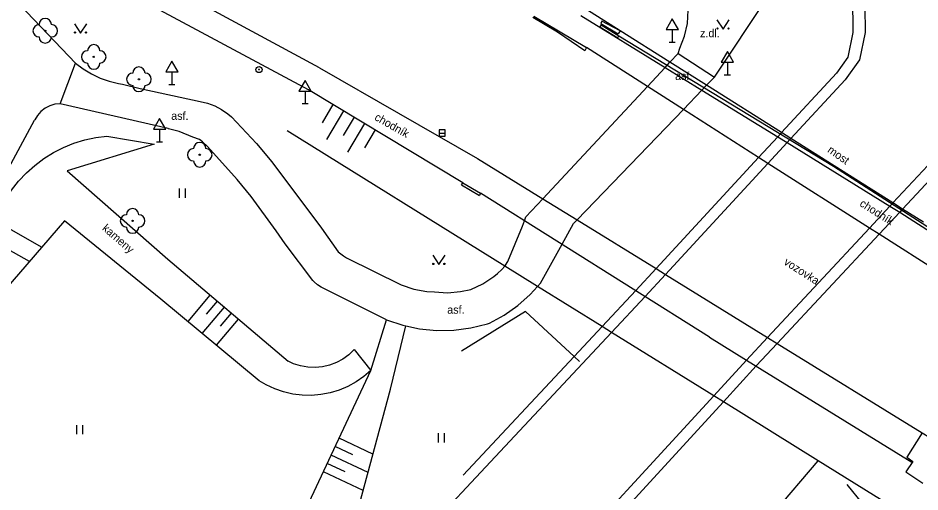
# Model space of a CAD drawing. Extents: x -538441 to -536770, y -1181008 to -1179809.
# Drawn here: x -538048.4 to -537975.1, y -1180360 to -1180321.6 of the extents above; entities that cross this region are included whole.
import ezdxf

# ---------------------------------------------------------------- set-up
doc = ezdxf.new("R2010")
doc.units = 0
for name, color, linetype in [('Vrstva 10', 7, 'Continuous'), ('Vrstva 11', 7, 'Continuous'), ('Vrstva 14', 7, 'Continuous'), ('Vrstva 15', 7, 'Continuous'), ('Vrstva 22', 7, 'Continuous'), ('Vrstva 25', 7, 'Continuous'), ('Vrstva 27', 7, 'Continuous'), ('Vrstva 34', 7, 'Continuous'), ('Vrstva 36', 7, 'Continuous'), ('Vrstva 40', 7, 'Continuous'), ('Vrstva 7', 7, 'Continuous'), ('Vrstva 9', 7, 'Continuous')]:
    doc.layers.add(name, color=color, linetype=linetype)

msp = doc.modelspace()

# ---------------------------------------------------------------- linework, layer by layer
at = {"layer": 'Vrstva 10'}
for p, q in [((-538023.85, -1180325.602), (-538044.72, -1180314.31)), ((-537980.57, -1180318.039), (-537980.52, -1180322.742)), ((-537991.778, -1180326.348), (-537987.032, -1180319.247)), ((-537999.433, -1180322.587), (-538000.91, -1180321.81)), ((-538000.983, -1180322.101), (-538001.09, -1180322.258)), ((-538001.09, -1180322.258), (-537999.63, -1180323.165)), ((-538000.983, -1180322.101), (-537999.53, -1180323)), ((-537999.433, -1180322.587), (-537999.59, -1180322.85)), ((-537980.52, -1180322.742), (-537980.928, -1180324.734)), ((-537999.63, -1180323.165), (-537999.53, -1180323)), ((-537994.732, -1180324.44), (-537994.576, -1180324.011)), ((-537995.385, -1180325.141), (-537994.732, -1180324.44)), ((-537994.732, -1180324.44), (-537991.778, -1180326.348)), ((-537980.928, -1180324.734), (-537981.87, -1180326.031)), ((-538023.85, -1180325.602), (-538011.03, -1180332.961)), ((-537991.778, -1180326.348), (-537992.414, -1180327.015)), ((-537981.87, -1180326.031), (-537986.322, -1180330.859)), ((-538005.714, -1180336.237), (-537997.219, -1180327.111)), ((-538002.938, -1180337.948), (-537994.3, -1180328.974)), ((-537986.635, -1180331.198), (-537985.873, -1180331.668)), ((-537985.566, -1180331.336), (-537986.322, -1180330.859)), ((-537977.275, -1180336.566), (-537985.566, -1180331.336)), ((-538030.556, -1180334.668), (-538032.957, -1180331.978)), ((-537985.873, -1180331.668), (-537977.514, -1180336.822)), ((-537988.186, -1180332.877), (-537996.521, -1180341.902)), ((-537987.432, -1180333.357), (-537988.186, -1180332.877)), ((-538027.727, -1180333.235), (-538023.696, -1180338.618)), ((-537979.178, -1180338.608), (-537987.432, -1180333.357)), ((-538012.33, -1180335.102), (-538012.21, -1180334.938)), ((-538012.33, -1180335.102), (-538010.865, -1180335.977)), ((-538012.21, -1180334.938), (-538010.77, -1180335.773)), ((-538010.77, -1180335.773), (-538010.865, -1180335.977)), ((-538007.084, -1180337.708), (-538005.714, -1180336.237)), ((-537977.514, -1180336.822), (-537976.721, -1180337.311)), ((-537976.721, -1180337.311), (-537963.851, -1180345.57)), ((-538007.195, -1180338.013), (-538007.084, -1180337.708)), ((-538003.22, -1180338.241), (-538002.938, -1180337.948)), ((-538023.696, -1180338.618), (-538022.339, -1180340.525)), ((-538004.154, -1180339.907), (-538003.22, -1180338.241)), ((-537978.395, -1180339.106), (-537979.178, -1180338.608)), ((-537978.395, -1180339.106), (-537986.666, -1180347.976)), ((-537962.23, -1180349.391), (-537978.395, -1180339.106)), ((-538005.909, -1180343.072), (-538004.154, -1180339.907)), ((-538021.653, -1180341.027), (-538017.219, -1180343.208)), ((-537996.521, -1180341.902), (-537998.171, -1180343.688)), ((-537996.521, -1180341.902), (-537995.757, -1180342.373)), ((-537995.757, -1180342.373), (-537987.454, -1180347.49)), ((-538018.419, -1180346.045), (-538023.715, -1180343.401)), ((-537998.171, -1180343.688), (-538000.9, -1180346.604)), ((-537987.454, -1180347.49), (-537986.666, -1180347.976)), ((-537986.666, -1180347.976), (-537988.372, -1180349.805)), ((-537991.046, -1180352.717), (-537988.372, -1180349.805))]:
    msp.add_line(p, q, dxfattribs=at)
for points in [[(-537994.576, -1180324.011), (-537994.195, -1180323.021), (-537993.968, -1180321.986), (-537993.898, -1180320.928), (-537993.988, -1180319.872), (-537994.236, -1180318.841), (-537994.636, -1180317.859), (-537995.179, -1180316.948), (-537995.488, -1180316.542)], [(-537986.322, -1180330.859), (-537992.414, -1180327.015), (-537995.385, -1180325.141), (-537999.433, -1180322.587), (-538002.306, -1180320.774)], [(-538002.162, -1180323.956), (-538002.3, -1180324.22), (-538004.52, -1180322.71), (-538006.53, -1180321.52)], [(-538002.617, -1180321.344), (-537995.776, -1180325.562), (-537992.788, -1180327.404), (-537986.635, -1180331.198)], [(-538000.91, -1180321.81), (-538001.01, -1180322), (-537999.59, -1180322.85)], [(-537988.186, -1180332.877), (-537994.3, -1180328.974), (-537997.219, -1180327.111), (-538002.162, -1180323.956)], [(-537997.219, -1180327.111), (-537995.776, -1180325.562), (-537995.385, -1180325.141)], [(-537994.3, -1180328.974), (-537992.788, -1180327.404), (-537992.414, -1180327.015)], [(-538033.556, -1180328.319), (-538032.951, -1180328.461), (-538032.369, -1180328.68), (-538031.82, -1180328.972), (-538031.313, -1180329.331), (-538031.021, -1180329.588)], [(-538031.021, -1180329.588), (-538028.968, -1180331.745), (-538027.727, -1180333.235)], [(-537986.322, -1180330.859), (-537986.409, -1180330.953), (-537986.635, -1180331.198), (-537988.186, -1180332.877)], [(-538011.03, -1180332.961), (-538005.714, -1180336.237), (-538002.938, -1180337.948), (-537996.521, -1180341.902)], [(-537973.492, -1180333.844), (-537976.489, -1180337.062), (-537976.562, -1180337.141)], [(-538027.375, -1180338.821), (-538029.421, -1180336.048), (-538030.556, -1180334.668)], [(-537974.779, -1180338.141), (-537976.489, -1180337.062), (-537977.275, -1180336.566)], [(-537976.562, -1180337.141), (-537976.721, -1180337.311), (-537978.395, -1180339.106)], [(-538008.569, -1180341.314), (-538007.357, -1180338.461), (-538007.195, -1180338.013)], [(-538024.4, -1180342.868), (-538026.637, -1180339.895), (-538027.375, -1180338.821)], [(-538022.339, -1180340.525), (-538021.901, -1180340.871), (-538021.653, -1180341.027)], [(-538009.41, -1180342.302), (-538009.049, -1180341.984), (-538008.814, -1180341.694), (-538008.746, -1180341.61), (-538008.569, -1180341.314)], [(-538011.577, -1180343.584), (-538010.597, -1180343.129), (-538009.696, -1180342.534), (-538009.41, -1180342.302)], [(-538023.715, -1180343.401), (-538024.032, -1180343.225), (-538024.304, -1180342.985), (-538024.4, -1180342.868)], [(-538017.219, -1180343.208), (-538016.198, -1180343.557), (-538015.136, -1180343.751), (-538014.526, -1180343.791)], [(-538010.047, -1180346.321), (-538008.854, -1180345.679), (-538007.745, -1180344.902), (-538006.735, -1180343.999), (-538006.152, -1180343.345), (-538005.909, -1180343.072)], [(-538014.526, -1180343.791), (-538013.468, -1180343.861), (-538012.411, -1180343.771), (-538011.577, -1180343.584)], [(-538018.419, -1180346.045), (-538017.099, -1180346.493), (-538016.838, -1180346.549), (-538015.737, -1180346.787), (-538014.349, -1180346.924), (-538012.956, -1180346.9), (-538011.574, -1180346.717), (-538010.222, -1180346.377), (-538010.047, -1180346.321)], [(-538000.9, -1180346.604), (-538003.171, -1180349.031), (-538012.195, -1180358.672)], [(-537986.666, -1180347.976), (-537974.901, -1180355.226), (-537972.41, -1180356.761)], [(-538028.26, -1180396.92), (-538006.062, -1180369.07), (-538005.97, -1180368.97), (-537991.046, -1180352.717)]]:
    msp.add_lwpolyline(points, dxfattribs=at)
at = {"layer": 'Vrstva 11'}
for p, q in [((-538024.75, -1180327.383), (-538046.15, -1180315.91)), ((-538043.68, -1180325.21), (-538048.766, -1180319.875)), ((-538006.446, -1180321.409), (-538002.162, -1180323.956)), ((-538044.93, -1180328.52), (-538043.68, -1180325.21)), ((-538012.21, -1180334.938), (-538024.75, -1180327.383)), ((-538036.15, -1180330.534), (-538044.93, -1180328.52)), ((-538049.11, -1180333.72), (-538047.01, -1180329.86)), ((-538037.3, -1180331.79), (-538044.36, -1180333.95)), ((-538044.36, -1180333.95), (-538036.19, -1180341.14)), ((-538044.58, -1180338.01), (-538051.75, -1180346.33)), ((-538036.74, -1180344.37), (-538044.58, -1180338.01)), ((-538036.19, -1180341.14), (-538026.41, -1180349.42)), ((-538028.75, -1180351), (-538036.74, -1180344.37)), ((-538021.04, -1180348.48), (-538019.68, -1180350.17))]:
    msp.add_line(p, q, dxfattribs=at)
for points in [[(-538043.68, -1180325.21), (-538043.056, -1180325.683), (-538042.387, -1180326.09), (-538041.68, -1180326.427), (-538040.942, -1180326.69), (-538040.181, -1180326.876), (-538039.863, -1180326.93)], [(-538039.863, -1180326.93), (-538038.419, -1180327.281), (-538033.556, -1180328.319)], [(-538044.93, -1180328.52), (-538045.357, -1180328.562), (-538045.768, -1180328.683), (-538046.151, -1180328.878), (-538046.49, -1180329.14), (-538046.775, -1180329.461), (-538046.995, -1180329.829), (-538047.01, -1180329.86)], [(-538032.957, -1180331.978), (-538033.366, -1180331.612), (-538033.615, -1180331.43), (-538034.15, -1180331.22), (-538035.26, -1180330.761), (-538036.12, -1180330.54), (-538036.15, -1180330.534)], [(-538049.37, -1180336.3), (-538048.869, -1180335.529), (-538048.302, -1180334.805), (-538047.675, -1180334.133), (-538046.991, -1180333.518), (-538046.257, -1180332.965), (-538045.478, -1180332.477), (-538044.659, -1180332.059), (-538043.807, -1180331.714), (-538042.928, -1180331.444), (-538042.029, -1180331.252)], [(-538042.029, -1180331.252), (-538041.14, -1180331.14), (-538037.3, -1180331.79)], [(-538021.04, -1180348.48), (-538021.471, -1180348.893), (-538021.954, -1180349.245), (-538022.479, -1180349.529), (-538023.037, -1180349.74), (-538023.619, -1180349.875), (-538024.213, -1180349.931), (-538024.81, -1180349.907), (-538025.398, -1180349.804), (-538025.967, -1180349.623), (-538026.41, -1180349.42)], [(-538019.68, -1180350.17), (-538020.259, -1180350.669), (-538020.888, -1180351.105), (-538021.558, -1180351.473), (-538022.263, -1180351.769), (-538022.995, -1180351.989), (-538023.746, -1180352.132), (-538024.508, -1180352.196), (-538025.273, -1180352.18), (-538026.031, -1180352.084), (-538026.776, -1180351.91), (-538027.498, -1180351.658), (-538028.19, -1180351.333), (-538028.75, -1180351)], [(-537974.901, -1180355.226), (-537976.15, -1180357.2), (-537975.67, -1180357.56), (-537976.23, -1180358.41), (-537974.84, -1180359.31)]]:
    msp.add_lwpolyline(points, dxfattribs=at)
at = {"layer": 'Vrstva 14'}
for p, q in [((-537979.53, -1180322.727), (-537979.98, -1180324.938)), ((-537979.98, -1180324.938), (-537981.16, -1180326.563)), ((-537981.16, -1180326.563), (-537985.566, -1180331.336)), ((-537987.432, -1180333.357), (-537995.757, -1180342.373)), ((-537979.178, -1180338.608), (-537987.454, -1180347.49)), ((-537995.757, -1180342.373), (-537997.411, -1180344.164)), ((-537997.411, -1180344.164), (-538000.137, -1180347.077)), ((-538019.68, -1180350.17), (-538018.419, -1180346.045)), ((-538018.1, -1180351.7), (-538016.838, -1180346.549)), ((-538000.137, -1180347.077), (-538011.55, -1180359.27)), ((-537987.454, -1180347.49), (-537989.16, -1180349.32)), ((-537989.16, -1180349.32), (-537991.832, -1180352.23)), ((-538025.75, -1180363.08), (-538019.68, -1180350.17)), ((-538021.96, -1180366.07), (-538018.1, -1180351.7)), ((-537987.86, -1180362.79), (-537983.342, -1180357.497))]:
    msp.add_line(p, q, dxfattribs=at)
for points in [[(-537979.57, -1180318.031), (-537979.548, -1180320.63), (-537979.53, -1180322.727)], [(-537985.566, -1180331.336), (-537985.646, -1180331.422), (-537985.873, -1180331.668), (-537987.432, -1180333.357)], [(-537974.04, -1180333.102), (-537977.275, -1180336.566), (-537977.345, -1180336.641)], [(-537977.345, -1180336.641), (-537977.514, -1180336.822), (-537979.178, -1180338.608)], [(-537991.832, -1180352.23), (-538006.245, -1180367.925), (-538006.614, -1180368.326)]]:
    msp.add_lwpolyline(points, dxfattribs=at)
at = {"layer": 'Vrstva 15'}
for p, q in [((-538022.763, -1180328.58), (-538023.643, -1180330.06)), ((-538021.907, -1180329.096), (-538023.295, -1180331.43)), ((-538021.05, -1180329.612), (-538021.924, -1180331.082)), ((-538020.193, -1180330.128), (-538021.575, -1180332.452)), ((-538019.337, -1180330.644), (-538020.205, -1180332.104)), ((-538046.433, -1180340.16), (-538050.312, -1180337.968)), ((-538047.431, -1180341.319), (-538051.05, -1180339.274)), ((-538034.536, -1180346.199), (-538032.732, -1180344.068)), ((-538033.049, -1180345.603), (-538032.159, -1180344.552)), ((-538033.382, -1180347.157), (-538031.587, -1180345.037)), ((-538032.227, -1180348.115), (-538030.442, -1180346.006)), ((-538031.904, -1180346.572), (-538031.015, -1180345.522)), ((-538019.516, -1180356.97), (-538022.268, -1180355.675)), ((-538021.145, -1180357.032), (-538022.588, -1180356.354)), ((-538019.911, -1180358.441), (-538022.907, -1180357.033)), ((-538021.783, -1180358.39), (-538023.226, -1180357.711)), ((-538020.306, -1180359.913), (-538023.545, -1180358.39)), ((-537979.728, -1180360.991), (-537980.988, -1180359.438))]:
    msp.add_line(p, q, dxfattribs=at)
at = {"layer": 'Vrstva 22'}
for centre in [(-538046.14, -1180322.594), (-538042.2, -1180324.711), (-538038.53, -1180326.531), (-538033.59, -1180332.656), (-538039.04, -1180338.023)]:
    msp.add_circle(centre, 0.05, dxfattribs=at)
for centre, start, end in [((-538046.14, -1180322.094), 0, 180), ((-538046.64, -1180322.594), 90, 270), ((-538045.64, -1180322.594), 270, 90), ((-538046.14, -1180323.094), 180, 0), ((-538042.7, -1180324.711), 90, 270), ((-538042.2, -1180324.211), 0, 180), ((-538041.7, -1180324.711), 270, 90), ((-538042.2, -1180325.211), 180, 0), ((-538038.53, -1180326.031), 0, 180), ((-538039.03, -1180326.531), 90, 270), ((-538038.03, -1180326.531), 270, 90), ((-538038.53, -1180327.031), 180, 0), ((-538034.09, -1180332.656), 90, 270), ((-538033.59, -1180332.156), 0, 180), ((-538033.09, -1180332.656), 270, 90), ((-538033.59, -1180333.156), 180, 0), ((-538039.04, -1180337.523), 0, 180), ((-538039.54, -1180338.023), 90, 270), ((-538038.54, -1180338.023), 270, 90), ((-538039.04, -1180338.523), 180, 0)]:
    msp.add_arc(centre, 0.5, start, end, dxfattribs=at)
at = {"layer": 'Vrstva 25'}
for radius in [0.25, 0.0303]:
    msp.add_circle((-538028.772, -1180325.741), radius, dxfattribs=at)
at = {"layer": 'Vrstva 27'}
msp.add_line((-538014.15, -1180330.891), (-538013.65, -1180330.891), dxfattribs=at)
msp.add_lwpolyline([(-538014.15, -1180331.141), (-538013.65, -1180331.141), (-538013.65, -1180330.641), (-538014.15, -1180330.641)], close=True, dxfattribs=at)
at = {"layer": 'Vrstva 34'}
for p, q in [((-537995.205, -1180322.497), (-537995.205, -1180323.515)), ((-537995.455, -1180323.515), (-537994.955, -1180323.515)), ((-537990.726, -1180325.149), (-537990.726, -1180326.167)), ((-538035.85, -1180325.933), (-538035.85, -1180326.951)), ((-537990.976, -1180326.167), (-537990.476, -1180326.167)), ((-538036.1, -1180326.951), (-538035.6, -1180326.951)), ((-538025.03, -1180327.49), (-538025.03, -1180328.508)), ((-538025.28, -1180328.508), (-538024.78, -1180328.508)), ((-538036.856, -1180330.581), (-538036.856, -1180331.599)), ((-538037.106, -1180331.599), (-538036.606, -1180331.599))]:
    msp.add_line(p, q, dxfattribs=at)
for points in [[(-537995.705, -1180322.497), (-537994.705, -1180322.497), (-537995.205, -1180321.631)], [(-537991.226, -1180325.149), (-537990.226, -1180325.149), (-537990.726, -1180324.283)], [(-538036.35, -1180325.933), (-538035.35, -1180325.933), (-538035.85, -1180325.067)], [(-538025.53, -1180327.49), (-538024.53, -1180327.49), (-538025.03, -1180326.624)], [(-538037.356, -1180330.581), (-538036.356, -1180330.581), (-538036.856, -1180329.715)]]:
    msp.add_lwpolyline(points, close=True, dxfattribs=at)
at = {"layer": 'Vrstva 36'}
for p, q in [((-538035.243, -1180336.147), (-538035.243, -1180335.397)), ((-538034.743, -1180336.147), (-538034.743, -1180335.397)), ((-538043.583, -1180355.35), (-538043.583, -1180354.6)), ((-538043.083, -1180355.35), (-538043.083, -1180354.6)), ((-538014.204, -1180356.01), (-538014.204, -1180355.26)), ((-538013.704, -1180356.01), (-538013.704, -1180355.26))]:
    msp.add_line(p, q, dxfattribs=at)
for points in [[(-538043.773, -1180322.028), (-538043.273, -1180322.778), (-538042.773, -1180322.028)], [(-537991.578, -1180321.703), (-537991.078, -1180322.453), (-537990.578, -1180321.703)], [(-538014.662, -1180340.821), (-538014.162, -1180341.571), (-538013.662, -1180340.821)]]:
    msp.add_lwpolyline(points, dxfattribs=at)
for centre in [(-538043.723, -1180322.728), (-538042.824, -1180322.728), (-537991.528, -1180322.403), (-537990.629, -1180322.403), (-538014.612, -1180341.521), (-538013.713, -1180341.521)]:
    msp.add_circle(centre, 0.05, dxfattribs=at)
at = {"layer": 'Vrstva 7'}
for p, q in [((-538007.134, -1180345.389), (-538012.323, -1180348.607)), ((-538003.171, -1180349.031), (-538007.134, -1180345.389)), ((-538000.137, -1180347.077), (-538000.9, -1180346.604)), ((-537991.832, -1180352.23), (-538000.137, -1180347.077)), ((-538002.731, -1180349.435), (-538003.171, -1180349.031)), ((-537991.046, -1180352.717), (-537991.832, -1180352.23))]:
    msp.add_line(p, q, dxfattribs=at)
for points in [[(-538000.9, -1180346.604), (-538006.152, -1180343.345), (-538008.814, -1180341.694), (-538026.49, -1180330.727)], [(-537976.15, -1180361.96), (-537978.854, -1180360.282), (-537983.342, -1180357.497), (-537991.046, -1180352.717)], [(-538011.55, -1180359.27), (-538013.456, -1180361.309), (-538012.14, -1180362.58)]]:
    msp.add_lwpolyline(points, dxfattribs=at)
at = {"layer": 'Vrstva 9'}
for p, q in [((-537999.53, -1180323), (-537982.1, -1180333.578)), ((-537982.1, -1180333.578), (-537963.74, -1180345.398)), ((-537992.18, -1180347.453), (-538010.77, -1180335.773)), ((-537992.18, -1180347.453), (-537989.16, -1180349.32)), ((-537989.16, -1180349.32), (-537975.74, -1180357.617))]:
    msp.add_line(p, q, dxfattribs=at)

# ---------------------------------------------------------------- texts
at = {"layer": 'Vrstva 40'}
for s, p in [('z.dl.', (-537992.942, -1180323.111)), ('asf.', (-537994.972, -1180326.581)), ('asf.', (-538035.903, -1180329.821)), ('asf.', (-538013.478, -1180345.56))]:
    msp.add_text(s, height=0.65, dxfattribs=at).set_placement(p)
for s, rotation, p in [('chodník', 330.19406, (-538019.448, -1180329.789)), ('most', 324.93277, (-537982.646, -1180332.395)), ('chodník', 327.63729, (-537980.037, -1180336.769)), ('kameny', 318.97762, (-538041.563, -1180338.708)), ('vozovka', 327.28924, (-537986.193, -1180341.519))]:
    msp.add_text(s, height=0.65, rotation=rotation, dxfattribs=at).set_placement(p)

doc.saveas('drawing.dxf')
